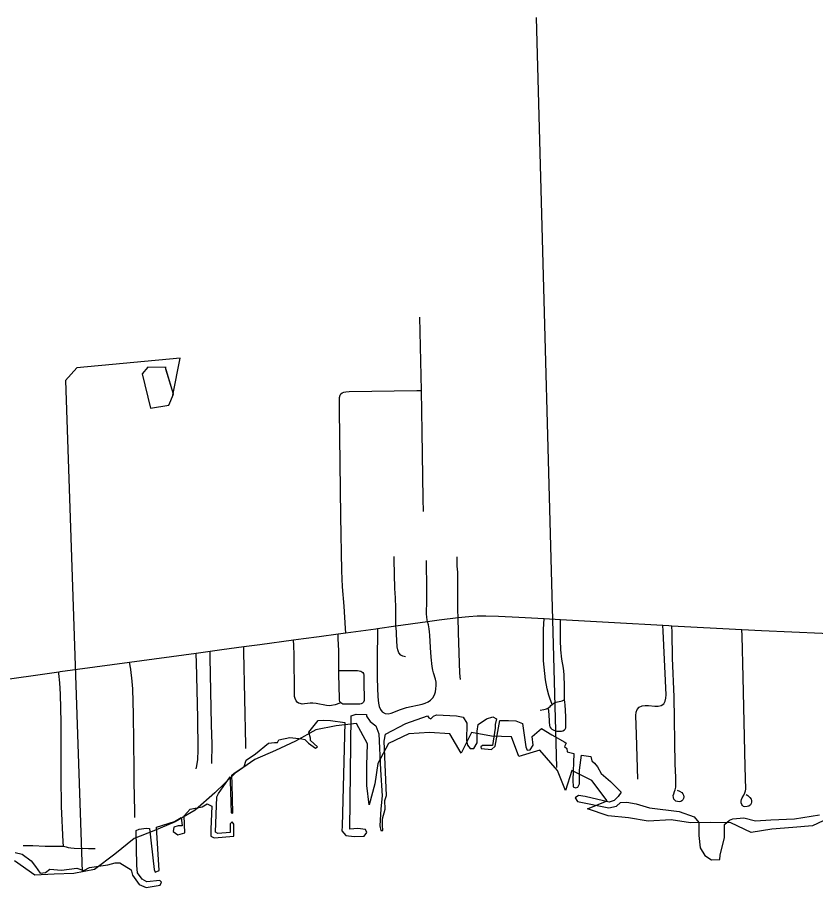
# Model space of a CAD drawing. Extents: x 0 to 34, y 0 to 22.
# Drawn here: x 7.3108 to 7.6988, y 18.0427 to 18.4656 of the extents above; entities that cross this region are included whole.
import ezdxf

# ---------------------------------------------------------------- set-up
doc = ezdxf.new("R2010")
doc.units = 0
for name, color, linetype in [('GM_X_Corporation', 7, 'Continuous'), ('GM_X_County_Road', 7, 'Continuous'), ('GM_X_Major_Lake', 7, 'Continuous'), ('GM_X_Minor_River', 7, 'Continuous'), ('GM_X_Township_Road', 7, 'Continuous')]:
    doc.layers.add(name, color=color, linetype=linetype)

msp = doc.modelspace()

# ---------------------------------------------------------------- linework, layer by layer
at = {"layer": 'GM_X_Corporation'}
msp.add_lwpolyline([(7.30977, 18.05971), (7.31312, 18.05899), (7.31755, 18.05575), (7.31959, 18.05288), (7.32187, 18.04976), (7.32451, 18.05), (7.32654, 18.05168), (7.33218, 18.0512), (7.33961, 18.05216), (7.34308, 18.05108), (7.34584, 18.0524), (7.35471, 18.05372), (7.3583, 18.05468), (7.36058, 18.0548), (7.36609, 18.05132), (7.36669, 18.0488), (7.37005, 18.04425), (7.3734, 18.04269), (7.38011, 18.04389), (7.38083, 18.04533), (7.37999, 18.04617), (7.37364, 18.04545), (7.37149, 18.04677), (7.36921, 18.04988), (7.36885, 18.05336), (7.36849, 18.07038), (7.37005, 18.0711), (7.3734, 18.07157), (7.37496, 18.07146), (7.37724, 18.05144), (7.37784, 18.05012), (7.37964, 18.05108), (7.37844, 18.07205), (7.38719, 18.0748), (7.39047, 18.07673), (7.3909, 18.07265), (7.38898, 18.07265), (7.38682, 18.07205), (7.38659, 18.0699), (7.38874, 18.06834), (7.39222, 18.0693), (7.39192, 18.07759), (7.39473, 18.0808), (7.40061, 18.08188), (7.40301, 18.08332), (7.40528, 18.08224), (7.4048, 18.0711), (7.4048, 18.06774), (7.40636, 18.0669), (7.41595, 18.06762), (7.41595, 18.07349), (7.41523, 18.07457), (7.41415, 18.07361), (7.41427, 18.06942), (7.40816, 18.06894), (7.40708, 18.06966), (7.4078, 18.0868), (7.40852, 18.08835), (7.41425, 18.0965), (7.41427, 18.09434), (7.41463, 18.07901), (7.41559, 18.07888), (7.41523, 18.09315), (7.41507, 18.09728), (7.41611, 18.09829), (7.42095, 18.10161), (7.42206, 18.10465), (7.42649, 18.10765), (7.43285, 18.11292), (7.43584, 18.11316), (7.43728, 18.11316), (7.43788, 18.11448), (7.44327, 18.11568), (7.44902, 18.11496), (7.45046, 18.11472), (7.45226, 18.1128), (7.45562, 18.1104), (7.45669, 18.11112), (7.45334, 18.11412), (7.45334, 18.11532), (7.4525, 18.1182), (7.45705, 18.12383), (7.45981, 18.12407), (7.46293, 18.12383), (7.46988, 18.12299), (7.46868, 18.07253), (7.46856, 18.07026), (7.47048, 18.06798), (7.47455, 18.0675), (7.47934, 18.06762), (7.48066, 18.06942), (7.47994, 18.07086), (7.47635, 18.07146), (7.47239, 18.0711), (7.47299, 18.1261), (7.47551, 18.12694), (7.48054, 18.12682), (7.48054, 18.12598), (7.48234, 18.12347), (7.48498, 18.12131), (7.48641, 18.11736), (7.48737, 18.09998), (7.48809, 18.08727), (7.4875, 18.08092), (7.48701, 18.07277), (7.4875, 18.07038), (7.48845, 18.0705), (7.48821, 18.07301), (7.48821, 18.07613), (7.48953, 18.0808), (7.48941, 18.085), (7.49025, 18.08752), (7.48905, 18.11388), (7.48965, 18.11724), (7.4996, 18.12251), (7.51014, 18.12622), (7.51074, 18.12515), (7.51182, 18.12467), (7.51302, 18.12598), (7.51446, 18.12658), (7.52417, 18.12622), (7.52752, 18.12551), (7.52932, 18.12263), (7.52912, 18.11417), (7.52956, 18.11184), (7.53088, 18.11029), (7.53268, 18.11029), (7.53423, 18.11304), (7.53435, 18.11867), (7.53471, 18.12203), (7.53879, 18.12467), (7.5419, 18.12575), (7.5437, 18.12467), (7.5431, 18.12191), (7.5431, 18.12011), (7.54166, 18.11172), (7.53687, 18.11172), (7.53615, 18.11112), (7.53627, 18.11029), (7.5413, 18.1098), (7.5431, 18.11136), (7.54538, 18.12383), (7.54945, 18.12395), (7.55305, 18.12371), (7.55628, 18.12239), (7.55796, 18.11108), (7.55856, 18.10945), (7.56, 18.10969), (7.56144, 18.11196), (7.56108, 18.11616), (7.56551, 18.11999), (7.57055, 18.11688), (7.5769, 18.1134), (7.57762, 18.1128), (7.57666, 18.11124), (7.57786, 18.11029), (7.57798, 18.10861), (7.58121, 18.10789), (7.58073, 18.09494), (7.58097, 18.09159), (7.58205, 18.09123), (7.58325, 18.09147), (7.58397, 18.09315), (7.58397, 18.09974), (7.58505, 18.10705), (7.5896, 18.10645), (7.58996, 18.10429), (7.59128, 18.10309), (7.59272, 18.1013), (7.59451, 18.09806), (7.59907, 18.09423), (7.60422, 18.08907), (7.60278, 18.08703), (7.60087, 18.085), (7.59847, 18.08416), (7.58685, 18.08692), (7.58361, 18.08752), (7.58193, 18.08632), (7.58313, 18.08452), (7.59823, 18.08152), (7.60195, 18.08224), (7.60398, 18.08404), (7.60698, 18.08416), (7.61153, 18.08332), (7.61812, 18.0814), (7.63251, 18.07972), (7.63982, 18.07709), (7.64208, 18.07428), (7.64209, 18.06798), (7.64269, 18.06199), (7.64497, 18.05827), (7.64821, 18.05624), (7.65228, 18.05635), (7.6524, 18.05851), (7.65456, 18.06702), (7.65456, 18.07337), (7.65696, 18.07541), (7.65851, 18.07613), (7.66391, 18.07661), (7.66954, 18.07517), (7.67709, 18.07565), (7.68847, 18.07613), (7.7007, 18.07805)], dxfattribs=at)
at = {"layer": 'GM_X_County_Road'}
for p, q in [((7.49481, 18.16984), (7.51018, 18.17193)), ((7.46668, 18.16599), (7.47049, 18.16651)), ((7.48578, 18.16859), (7.49481, 18.16984)), ((7.62896, 18.1699), (7.66295, 18.16813)), ((7.36533, 18.15225), (7.39765, 18.15663)), ((7.39765, 18.15663), (7.40443, 18.15755))]:
    msp.add_line(p, q, dxfattribs=at)
for points in [[(7.51018, 18.17193), (7.51588, 18.17275), (7.52506, 18.17389)], [(7.52506, 18.17389), (7.53025, 18.17445), (7.53426, 18.17471), (7.53855, 18.17469), (7.54464, 18.17465), (7.55453, 18.17413), (7.56683, 18.17341)], [(7.56683, 18.17341), (7.57486, 18.17298), (7.60109, 18.17149), (7.62456, 18.17014)], [(7.47049, 18.16651), (7.48508, 18.1685), (7.48578, 18.16859)], [(7.62456, 18.17014), (7.62746, 18.16998), (7.62896, 18.1699)], [(7.66295, 18.16813), (7.67248, 18.16763), (7.70199, 18.16633), (7.71931, 18.16565)], [(7.42086, 18.1598), (7.42858, 18.16086), (7.44508, 18.16311)], [(7.44508, 18.16311), (7.44985, 18.16376), (7.45743, 18.16473), (7.46668, 18.16599)], [(7.40443, 18.15755), (7.4101, 18.15832), (7.42086, 18.1598)], [(7.3309, 18.14758), (7.33155, 18.14767), (7.36533, 18.15225)], [(7.28463, 18.14064), (7.29771, 18.14282), (7.3309, 18.14758)]]:
    msp.add_lwpolyline(points, dxfattribs=at)
at = {"layer": 'GM_X_Major_Lake'}
for points in [[(7.58792, 18.08099), (7.59741, 18.08479), (7.59001, 18.09466), (7.58033, 18.0996), (7.5773, 18.08991), (7.57331, 18.0996), (7.56477, 18.10947), (7.55453, 18.10644), (7.55092, 18.11593), (7.54124, 18.11631), (7.53157, 18.11802), (7.52644, 18.10795), (7.52094, 18.11745), (7.51107, 18.11802), (7.50102, 18.11745), (7.49115, 18.1127), (7.48603, 18.10301), (7.48451, 18.09313), (7.48185, 18.08288), (7.48072, 18.09237), (7.48071, 18.10206), (7.4809, 18.1125), (7.47559, 18.12238), (7.46572, 18.12124), (7.45586, 18.11934), (7.44599, 18.11383), (7.43631, 18.10927), (7.42626, 18.1049), (7.41658, 18.09825), (7.40671, 18.08876), (7.39723, 18.0804), (7.38755, 18.0747), (7.37711, 18.07033), (7.36763, 18.06653), (7.35814, 18.05893), (7.34827, 18.05152), (7.33822, 18.04962), (7.32873, 18.04924), (7.31925, 18.04867), (7.30938, 18.0557)], [(7.58792, 18.08099), (7.59741, 18.08479), (7.59001, 18.09466), (7.58033, 18.0996), (7.5773, 18.08991), (7.57331, 18.0996), (7.56477, 18.10947), (7.55453, 18.10644), (7.55092, 18.11593), (7.54124, 18.11631), (7.53157, 18.11802), (7.52644, 18.10795), (7.52094, 18.11745), (7.51107, 18.11802), (7.50102, 18.11745), (7.49115, 18.1127), (7.48603, 18.10301), (7.48451, 18.09313), (7.48185, 18.08288), (7.48072, 18.09237), (7.48071, 18.10206), (7.4809, 18.1125), (7.47559, 18.12238), (7.46572, 18.12124), (7.45586, 18.11934), (7.44599, 18.11383), (7.43631, 18.10927), (7.42626, 18.1049), (7.41658, 18.09825), (7.40671, 18.08876), (7.39723, 18.0804), (7.38755, 18.0747), (7.37711, 18.07033), (7.36763, 18.06653), (7.35814, 18.05893), (7.34827, 18.05152), (7.33822, 18.04962), (7.32873, 18.04924), (7.31925, 18.04867), (7.30938, 18.0557)], [(7.70766, 18.07758), (7.69722, 18.07264), (7.68773, 18.07188), (7.67749, 18.07112), (7.66743, 18.06941), (7.65756, 18.07416), (7.64789, 18.07435), (7.63802, 18.07416), (7.62853, 18.07567), (7.61734, 18.07491), (7.60785, 18.07662), (7.59798, 18.07757), (7.58792, 18.08099)]]:
    msp.add_lwpolyline(points, dxfattribs=at)
at = {"layer": 'GM_X_Minor_River'}
for points in [[(7.56304, 18.46556), (7.57279, 18.10101)], [(7.38642, 18.28192), (7.38999, 18.29999), (7.33971, 18.2952), (7.33423, 18.28909), (7.34221, 18.05033)], [(7.37425, 18.29555), (7.37142, 18.2923), (7.37549, 18.2756), (7.38441, 18.27716), (7.38666, 18.28249), (7.38276, 18.2954)], [(7.38318, 18.2954), (7.37425, 18.29555), (7.37142, 18.2923), (7.37549, 18.2756), (7.38441, 18.27716), (7.38666, 18.28249), (7.38299, 18.29464)], [(7.38276, 18.2954), (7.37425, 18.29555)]]:
    msp.add_lwpolyline(points, dxfattribs=at)
at = {"layer": 'GM_X_Township_Road'}
msp.add_line((7.50721, 18.28424), (7.50649, 18.31983), dxfattribs=at)
for points in [[(7.47049, 18.16651), (7.47036, 18.16859), (7.46968, 18.17951), (7.46888, 18.18884), (7.46846, 18.19664), (7.468, 18.2232), (7.46735, 18.27475), (7.46736, 18.2794), (7.4674, 18.28079), (7.46767, 18.28191), (7.46809, 18.28263), (7.46859, 18.28307)], [(7.46859, 18.28307), (7.46942, 18.28347), (7.47044, 18.28364), (7.47205, 18.28376), (7.50493, 18.2842), (7.50721, 18.28424)], [(7.50814, 18.22541), (7.5081, 18.2316), (7.50761, 18.26411), (7.50721, 18.28424)], [(7.49481, 18.16984), (7.49471, 18.17135), (7.49468, 18.17294), (7.49468, 18.17862), (7.49453, 18.18347), (7.4943, 18.18807), (7.49398, 18.20201), (7.49387, 18.20354)], [(7.51018, 18.17193), (7.50999, 18.1727), (7.50976, 18.17419), (7.5097, 18.17553), (7.50981, 18.18231), (7.50981, 18.19031), (7.50968, 18.19866), (7.50965, 18.20166)], [(7.52506, 18.17389), (7.52496, 18.17748), (7.52486, 18.19287), (7.52483, 18.19591), (7.52456, 18.19894), (7.52454, 18.20192), (7.52463, 18.20338)], [(7.48578, 18.16859), (7.48565, 18.15258), (7.48567, 18.14434), (7.48601, 18.1354), (7.48633, 18.13227), (7.48668, 18.13072), (7.48727, 18.12926), (7.48818, 18.12806), (7.48949, 18.12733), (7.49101, 18.12719), (7.49255, 18.12753), (7.49695, 18.12921), (7.49993, 18.13016), (7.50749, 18.13183), (7.50898, 18.13228), (7.5104, 18.13294), (7.51167, 18.13383), (7.51272, 18.13497), (7.51351, 18.13631), (7.51398, 18.1378), (7.51425, 18.13935), (7.51436, 18.14091), (7.51432, 18.14247), (7.51408, 18.14401), (7.51313, 18.14698), (7.5127, 18.14839), (7.51234, 18.15021), (7.51193, 18.15469), (7.51165, 18.15936), (7.51133, 18.1654), (7.51117, 18.16701), (7.51099, 18.16836), (7.51057, 18.17032), (7.51018, 18.17193)], [(7.52611, 18.14375), (7.52587, 18.14685), (7.52526, 18.16668), (7.52506, 18.17389)], [(7.57075, 18.13167), (7.56964, 18.13481), (7.56913, 18.13625), (7.56837, 18.13921), (7.56753, 18.14371), (7.56679, 18.14978), (7.56657, 18.15283), (7.5665, 18.16199), (7.5666, 18.16811), (7.56683, 18.17341)], [(7.57675, 18.13404), (7.57681, 18.14027), (7.57657, 18.14627), (7.5762, 18.14927), (7.57544, 18.15371), (7.57497, 18.15825), (7.57481, 18.16286), (7.57485, 18.17063), (7.57486, 18.17298)], [(7.49937, 18.15487), (7.49817, 18.15509), (7.49713, 18.15571), (7.49626, 18.15682), (7.49565, 18.15821), (7.49543, 18.15976), (7.49515, 18.16585), (7.49505, 18.16726), (7.49494, 18.16844), (7.49481, 18.16984)], [(7.61242, 18.09537), (7.61181, 18.11704), (7.61138, 18.12636), (7.61153, 18.12791), (7.61207, 18.1293), (7.61302, 18.13039), (7.61442, 18.13099), (7.61598, 18.13119), (7.61754, 18.13116), (7.62062, 18.13088), (7.62223, 18.13087), (7.62373, 18.13119), (7.62497, 18.13197), (7.62573, 18.13322), (7.62608, 18.13471), (7.62609, 18.13633), (7.62469, 18.16729), (7.62456, 18.17014)], [(7.63151, 18.09007), (7.63265, 18.08961), (7.63378, 18.08884), (7.6343, 18.08821), (7.63462, 18.08756), (7.63471, 18.08677), (7.63465, 18.08601), (7.63433, 18.08535), (7.63378, 18.08485), (7.63322, 18.08455), (7.63248, 18.08439), (7.63164, 18.08446), (7.63089, 18.08477), (7.63031, 18.0852), (7.6299, 18.08573), (7.62966, 18.08643), (7.62961, 18.08737), (7.62985, 18.08831), (7.63024, 18.08932), (7.63058, 18.09023), (7.63087, 18.09151), (7.63092, 18.0933), (7.63084, 18.09642), (7.63059, 18.10264), (7.63, 18.1354), (7.62932, 18.15413), (7.62904, 18.16662), (7.62896, 18.1699)], [(7.66504, 18.08801), (7.66581, 18.08741), (7.66691, 18.08649), (7.66746, 18.08569), (7.66766, 18.08496), (7.66771, 18.08417), (7.66755, 18.08351), (7.66718, 18.08289), (7.6664, 18.08227), (7.66549, 18.08203), (7.6644, 18.08201), (7.6638, 18.08218), (7.66325, 18.08256), (7.66292, 18.08309), (7.6627, 18.0839), (7.6627, 18.08475), (7.66285, 18.08547), (7.66313, 18.08624), (7.66391, 18.08755), (7.66448, 18.08881), (7.66473, 18.08969), (7.66481, 18.09053), (7.66463, 18.10142), (7.66356, 18.1449), (7.66303, 18.16509), (7.66295, 18.16813)], [(7.468, 18.13251), (7.46757, 18.13236), (7.46523, 18.13154), (7.46346, 18.13111), (7.46227, 18.13104), (7.46105, 18.13113), (7.45596, 18.1321), (7.45442, 18.13231), (7.45312, 18.13232), (7.45182, 18.13217), (7.4504, 18.13196), (7.44928, 18.13191), (7.44826, 18.13208), (7.44743, 18.13239), (7.44677, 18.13282), (7.44626, 18.13351), (7.44578, 18.13452), (7.44556, 18.13552), (7.44541, 18.13701), (7.44532, 18.15575), (7.44517, 18.1604), (7.44508, 18.16311)], [(7.46704, 18.1482), (7.467, 18.14949), (7.46704, 18.15772), (7.46677, 18.16382), (7.46668, 18.16599)], [(7.42182, 18.11033), (7.42181, 18.11195), (7.42091, 18.15724), (7.42086, 18.1598)], [(7.39777, 18.10044), (7.39808, 18.10189), (7.39848, 18.10489), (7.39874, 18.10955), (7.39857, 18.12511), (7.3979, 18.152), (7.39767, 18.15614), (7.39765, 18.15663)], [(7.40528, 18.10303), (7.40539, 18.11241), (7.40512, 18.12179), (7.40449, 18.15456), (7.40443, 18.15755)], [(7.3678, 18.07678), (7.36781, 18.0799), (7.3676, 18.09395), (7.36763, 18.10019), (7.36723, 18.12673), (7.36685, 18.13921), (7.3664, 18.14459), (7.36611, 18.14699), (7.36585, 18.14891), (7.36533, 18.15225)], [(7.3332, 18.06281), (7.33309, 18.06498), (7.33218, 18.08218), (7.33201, 18.09629), (7.33207, 18.12295), (7.33169, 18.13662), (7.33137, 18.14223), (7.33097, 18.1468), (7.3309, 18.14758)], [(7.46704, 18.1482), (7.46744, 18.1482), (7.47607, 18.14813), (7.47688, 18.14807), (7.47769, 18.1479), (7.47829, 18.1476), (7.47873, 18.14724), (7.47903, 18.14669), (7.47919, 18.14595), (7.47924, 18.1413), (7.4794, 18.13517), (7.47935, 18.13367), (7.4791, 18.13287), (7.47859, 18.13233), (7.47795, 18.13203), (7.47731, 18.13188), (7.47574, 18.13178), (7.47125, 18.13175), (7.46965, 18.13177), (7.46905, 18.13185), (7.46846, 18.13213), (7.468, 18.13251)], [(7.468, 18.13251), (7.46759, 18.13307), (7.4674, 18.1337), (7.4673, 18.13456), (7.4671, 18.14642), (7.46704, 18.1482)], [(7.56869, 18.12988), (7.56889, 18.12894), (7.56901, 18.12813), (7.5691, 18.12705), (7.56929, 18.12324), (7.56943, 18.12146), (7.56959, 18.12087), (7.57002, 18.12019), (7.57062, 18.1197), (7.57161, 18.11914), (7.57305, 18.1187), (7.57424, 18.11865), (7.57532, 18.11876), (7.57601, 18.11892), (7.57672, 18.1193), (7.57707, 18.11976), (7.57732, 18.12041), (7.57742, 18.12122), (7.57743, 18.12208), (7.57736, 18.1259), (7.57707, 18.13143), (7.57675, 18.13404)], [(7.57075, 18.13167), (7.57159, 18.13227), (7.57216, 18.13259), (7.57275, 18.13281), (7.57326, 18.13292), (7.57407, 18.13305), (7.57494, 18.13321), (7.57567, 18.13346), (7.57629, 18.13378), (7.57675, 18.13404)], [(7.56486, 18.12897), (7.56667, 18.12924), (7.56733, 18.12935), (7.56805, 18.12956), (7.56869, 18.12988)], [(7.56869, 18.12988), (7.56918, 18.13027), (7.5697, 18.1307), (7.57013, 18.13113), (7.57075, 18.13167)], [(7.31365, 18.06314), (7.31822, 18.06311), (7.32431, 18.06283), (7.33082, 18.06276), (7.3332, 18.06281)], [(7.3332, 18.06281), (7.33444, 18.06248), (7.33553, 18.06215), (7.33676, 18.06196), (7.33831, 18.06184), (7.34539, 18.06168), (7.3486, 18.06162)]]:
    msp.add_lwpolyline(points, dxfattribs=at)

doc.saveas('drawing.dxf')
